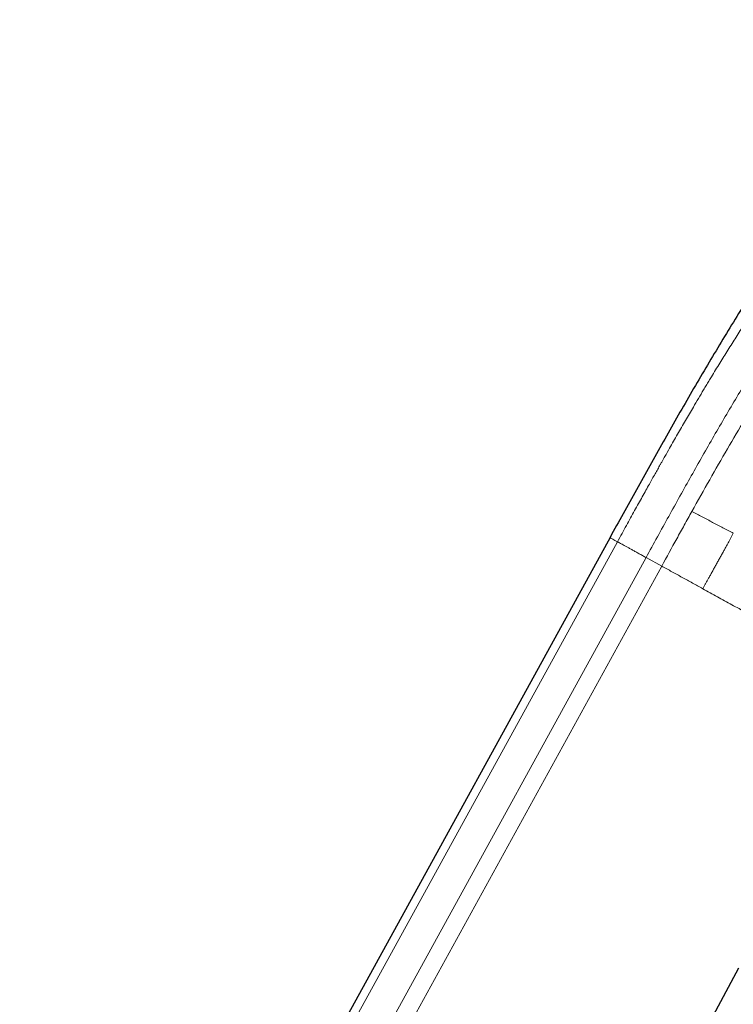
# Model space of a CAD drawing. Header units: millimetres. Extents: x 8 to 1023, y 12 to 832.
# Tile 616 of 656: x 842 to 898, y 684 to 762. Entities that reach past the tile are written whole.
import ezdxf

# ---------------------------------------------------------------- set-up
doc = ezdxf.new("R2010")
doc.units = ezdxf.units.MM

msp = doc.modelspace()

# ---------------------------------------------------------------- linework, layer by layer
at = {"color": 7, "linetype": 'Continuous', "lineweight": 30}
msp.add_line((888.544, 721.241), (842.003, 636.621), dxfattribs=at)
at = {"color": 8, "linetype": 'Continuous', "lineweight": 0}
for p, q in [((842.766, 636.621), (889.131, 720.918)), ((891.388, 719.677), (845.706, 636.621)), ((891.388, 719.677), (892.62, 718.999)), ((847.311, 636.621), (892.62, 718.999))]:
    msp.add_line(p, q, dxfattribs=at)
at = {"color": 7, "linetype": 'Continuous', "lineweight": 30, "flags": 128}
msp.add_lwpolyline([(871.553, 636.621), (885.042, 661.823), (898.701, 687.343)], dxfattribs=at)
at = {"color": 8, "linetype": 'Continuous', "lineweight": 0}
for points, knots in [([(889.133, 720.917), (889.252, 721.133), (889.486, 721.559), (889.83, 722.185), (890.163, 722.788), (890.483, 723.368), (890.792, 723.924), (891.088, 724.458), (891.371, 724.968), (891.633, 725.437), (891.873, 725.866), (892.092, 726.258), (892.302, 726.632), (892.458, 726.908), (892.562, 727.093), (892.618, 727.193), (892.674, 727.291), (892.73, 727.39), (892.794, 727.504), (892.964, 727.803), (893.324, 728.436), (893.867, 729.384), (894.493, 730.465), (895.044, 731.405), (895.519, 732.21), (895.824, 732.72), (896.028, 733.06), (896.132, 733.234), (896.237, 733.407), (896.341, 733.58), (896.445, 733.751), (896.729, 734.219), (897.193, 734.978), (897.84, 736.019), (898.488, 737.044), (899.135, 738.052), (899.782, 739.043), (900.429, 740.018), (901.081, 740.984), (901.738, 741.942), (902.4, 742.889), (902.916, 743.614), (903.285, 744.126), (903.507, 744.433), (903.729, 744.738), (903.951, 745.04), (904.173, 745.34), (904.395, 745.638), (904.737, 746.097), (905.201, 746.71), (905.786, 747.47), (906.37, 748.214), (906.952, 748.943), (907.532, 749.657), (908.11, 750.355), (908.687, 751.036), (909.238, 751.676), (909.765, 752.274), (910.266, 752.835), (910.766, 753.382), (911.243, 753.895), (911.699, 754.376), (912.021, 754.709), (912.23, 754.923), (912.327, 755.022), (912.424, 755.121), (912.52, 755.219), (912.617, 755.316), (912.714, 755.413), (912.91, 755.609), (913.209, 755.904), (913.613, 756.296), (914.026, 756.689), (914.45, 757.084), (914.898, 757.494), (915.371, 757.919), (915.849, 758.338), (916.231, 758.666), (916.453, 758.854), (916.533, 758.921), (916.553, 758.937), (916.573, 758.954), (916.592, 758.971), (916.612, 758.987), (916.632, 759.004), (916.652, 759.021), (916.688, 759.051), (916.745, 759.098), (916.827, 759.167), (916.923, 759.246), (917.032, 759.336), (917.155, 759.437), (917.291, 759.548), (917.441, 759.669), (917.591, 759.791), (917.74, 759.91), (917.885, 760.027), (918.039, 760.15), (918.201, 760.279), (918.372, 760.414), (918.536, 760.543), (918.69, 760.664), (918.876, 760.809), (919.1, 760.984), (919.361, 761.187), (919.609, 761.379), (919.844, 761.561), (920.066, 761.733), (920.275, 761.895), (920.411, 762.001), (920.476, 762.052)], [0, 0, 0, 0, 0.012293, 0.024152, 0.035577, 0.046567, 0.057124, 0.067246, 0.076934, 0.086188, 0.093972, 0.10142, 0.108532, 0.115308, 0.117232, 0.119127, 0.120993, 0.122831, 0.124827, 0.12749, 0.139967, 0.161146, 0.181943, 0.202364, 0.215638, 0.228752, 0.23216, 0.235558, 0.238944, 0.24232, 0.245685, 0.249039, 0.269864, 0.290528, 0.311037, 0.331399, 0.35162, 0.371706, 0.391665, 0.412032, 0.432281, 0.452419, 0.459177, 0.465923, 0.472659, 0.479384, 0.486099, 0.492803, 0.499498, 0.517208, 0.534864, 0.552474, 0.570043, 0.587578, 0.605086, 0.622572, 0.640045, 0.655415, 0.670783, 0.686154, 0.701532, 0.715074, 0.728627, 0.731672, 0.734717, 0.737763, 0.74081, 0.743858, 0.746907, 0.749957, 0.762447, 0.775324, 0.788585, 0.802232, 0.816261, 0.832135, 0.848467, 0.863216, 0.869817, 0.870469, 0.871122, 0.871775, 0.872429, 0.873083, 0.873738, 0.874394, 0.875051, 0.877331, 0.880061, 0.88324, 0.886867, 0.890941, 0.895461, 0.900425, 0.905833, 0.910391, 0.915222, 0.920323, 0.925694, 0.931333, 0.937241, 0.942003, 0.946586, 0.955592, 0.964136, 0.972219, 0.979844, 0.987015, 0.993732, 1, 1, 1, 1]), ([(891.388, 719.677), (891.983, 720.758), (893.164, 722.905), (894.944, 726.099), (896.727, 729.242), (898.533, 732.327), (900.37, 735.341), (902.237, 738.268), (904.13, 741.091), (906.043, 743.786), (907.963, 746.334), (909.88, 748.708), (911.781, 750.888), (913.657, 752.859), (915.504, 754.626), (917.336, 756.217), (919.179, 757.688), (920.459, 758.688), (921.11, 759.196)], [0, 0, 0, 0, 0.064247, 0.12759, 0.19034, 0.252735, 0.314923, 0.376904, 0.438716, 0.500386, 0.561877, 0.623206, 0.684466, 0.745813, 0.807529, 0.87001, 0.933882, 1, 1, 1, 1]), ([(894.999, 723.306), (895.466, 724.141), (896.389, 725.789), (897.785, 728.218), (899.18, 730.582), (900.489, 732.726), (901.711, 734.667), (902.849, 736.421), (904.009, 738.154), (905.159, 739.815), (906.302, 741.41), (907.437, 742.94), (908.598, 744.448), (909.783, 745.925), (910.987, 747.359), (912.203, 748.737), (913.423, 750.046), (914.641, 751.272), (915.851, 752.421), (916.646, 753.116), (917.043, 753.464)], [0, 0, 0, 0, 0.06895, 0.136199, 0.202345, 0.26796, 0.31941, 0.370977, 0.42292, 0.475574, 0.524351, 0.574114, 0.624858, 0.676599, 0.729267, 0.782654, 0.836558, 0.890825, 0.945348, 1, 1, 1, 1]), ([(892.62, 718.999), (893.015, 719.718), (893.608, 720.796), (894.402, 722.231), (894.8, 722.948), (894.999, 723.306)], [0, 0, 0, 0, 0.500042, 0.750029, 1, 1, 1, 1]), ([(894.999, 723.306), (895.272, 723.163), (895.818, 722.876), (896.635, 722.444), (897.452, 722.013), (897.995, 721.726), (898.266, 721.582)], [0, 0, 0, 0, 0.249991, 0.500291, 0.750434, 1, 1, 1, 1]), ([(898.266, 721.582), (898.231, 721.516), (898.159, 721.381), (898.049, 721.173), (897.931, 720.954), (897.804, 720.722), (897.67, 720.476), (897.527, 720.218), (897.379, 719.95), (897.226, 719.675), (897.069, 719.395), (896.911, 719.112), (896.754, 718.833), (896.602, 718.562), (896.457, 718.302), (896.321, 718.058), (896.194, 717.83), (896.077, 717.617), (895.965, 717.414), (895.893, 717.283), (895.858, 717.218)], [0, 0, 0, 0, 0.045128, 0.091967, 0.14166, 0.1948, 0.251515, 0.310442, 0.372019, 0.435483, 0.49993, 0.565545, 0.63013, 0.692731, 0.752552, 0.809037, 0.861029, 0.909712, 0.95567, 1, 1, 1, 1]), ([(889.131, 720.918), (889.062, 720.956), (888.924, 721.032), (888.768, 721.117), (888.65, 721.182), (888.577, 721.223), (888.543, 721.241), (888.548, 721.239), (888.549, 721.238)], [0, 0, 0, 0, 0.186674, 0.373349, 0.560023, 0.746698, 0.933372, 1, 1, 1, 1]), ([(895.858, 717.218), (895.588, 717.367), (895.048, 717.664), (894.237, 718.109), (893.428, 718.554), (892.889, 718.851), (892.62, 718.999)], [0, 0, 0, 0, 0.250429, 0.500742, 0.750694, 1, 1, 1, 1]), ([(906.657, 711.278), (906.603, 711.308), (906.443, 711.396), (906.163, 711.55), (905.816, 711.741), (905.457, 711.938), (905.087, 712.142), (904.707, 712.351), (904.316, 712.566), (903.916, 712.786), (903.508, 713.01), (903.092, 713.239), (902.669, 713.472), (902.222, 713.718), (901.751, 713.977), (901.256, 714.249), (900.756, 714.524), (900.251, 714.802), (899.743, 715.081), (899.231, 715.363), (898.7, 715.655), (898.149, 715.958), (897.579, 716.272), (897.006, 716.586), (896.433, 716.902), (896.049, 717.113), (895.858, 717.218)], [0, 0, 0, 0, 0.019607, 0.058505, 0.097407, 0.136334, 0.175302, 0.214323, 0.253406, 0.292552, 0.331763, 0.371033, 0.410358, 0.449725, 0.493852, 0.537997, 0.582134, 0.626235, 0.670272, 0.714244, 0.758184, 0.806508, 0.854844, 0.903204, 0.951591, 1, 1, 1, 1])]:
    msp.add_open_spline(points, degree=3, knots=knots, dxfattribs=at)
at = {"color": 7, "linetype": 'Continuous', "lineweight": 30}
msp.add_open_spline([(909.428, 754.731), (909.396, 754.687), (909.026, 754.194), (908.329, 753.243), (907.338, 751.878), (906.339, 750.477), (905.331, 749.039), (904.315, 747.565), (903.311, 746.082), (902.319, 744.591), (901.338, 743.092), (900.311, 741.496), (899.241, 739.8), (898.13, 738.004), (897.034, 736.199), (895.947, 734.371), (894.867, 732.522), (893.793, 730.654), (892.729, 728.779), (891.674, 726.899), (890.626, 725.016), (889.583, 723.129), (888.891, 721.87), (888.544, 721.241)], degree=3, knots=[0, 0, 0, 0, 0.004134, 0.046825, 0.089522, 0.132228, 0.177534, 0.222851, 0.268179, 0.313516, 0.358861, 0.404212, 0.457668, 0.511129, 0.564592, 0.618056, 0.672613, 0.727174, 0.781738, 0.836305, 0.890872, 0.945438, 1, 1, 1, 1], dxfattribs=at)
at = {"color": 8, "linetype": 'Continuous', "lineweight": 0}
msp.add_open_spline([(891.388, 719.677), (891.296, 719.727), (891.112, 719.828), (890.839, 719.979), (890.573, 720.125), (890.319, 720.264), (890.081, 720.396), (889.862, 720.516), (889.666, 720.624), (889.497, 720.717), (889.355, 720.795), (889.246, 720.855), (889.167, 720.898), (889.143, 720.912), (889.131, 720.918)], degree=3, dxfattribs=at)

doc.saveas('drawing.dxf')
